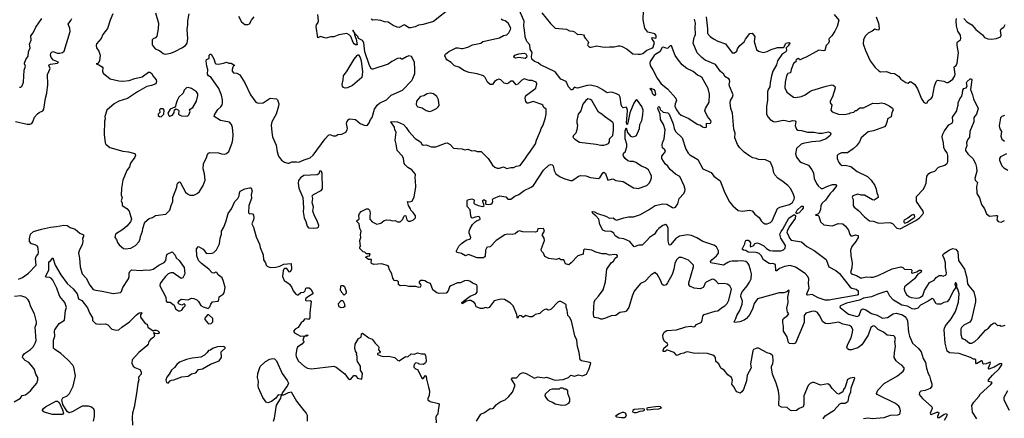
# Model space of a CAD drawing. Extents: x 2056909 to 2160450, y 827444 to 1016825.
# Tile 278 of 501: x 2111069 to 2123433, y 925742 to 930750. Entities that reach past the tile are written whole.
import ezdxf

# ---------------------------------------------------------------- set-up
doc = ezdxf.new("R2010")
doc.units = 0

msp = doc.modelspace()

# ---------------------------------------------------------------- linework, layer by layer
at = {"layer": '0CON10XD'}
for points in [[(2112774, 930835), (2112811, 930705), (2112807, 930635), (2112790, 930545), (2112775, 930523), (2112745, 930510), (2112734, 930496), (2112732, 930435), (2112772, 930385), (2112825, 930364), (2112870, 930325), (2112895, 930318), (2112965, 930331), (2113025, 930354), (2113105, 930396), (2113151, 930425), (2113171, 930455), (2113179, 930515), (2113174, 930625), (2113182, 930685), (2113180, 930735), (2113198, 930825)], [(2116485, 930903), (2116265, 930729), (2116135, 930688), (2116075, 930682), (2116035, 930662), (2115975, 930648), (2115955, 930648), (2115915, 930678), (2115895, 930684), (2115835, 930654), (2115810, 930655), (2115757, 930677), (2115697, 930717), (2115652, 930722), (2115605, 930740), (2115535, 930749), (2115505, 930744), (2115484, 930755)], [(2118920, 927460), (2118865, 927434), (2118785, 927339), (2118759, 927275), (2118717, 927135), (2118684, 927086), (2118665, 927078), (2118605, 927072), (2118555, 927035), (2118495, 927030), (2118425, 926999), (2118385, 926988), (2118365, 926987), (2118335, 927000), (2118285, 927007), (2118278, 927018), (2118273, 927055), (2118283, 927205), (2118299, 927235), (2118338, 927275), (2118396, 927355), (2118424, 927455), (2118442, 927615), (2118496, 927694), (2118526, 927715), (2118548, 927752), (2118576, 927775), (2118576, 927785), (2118567, 927795), (2118540, 927800), (2118475, 927791), (2118435, 927808), (2118385, 927809), (2118305, 927829), (2118254, 927856), (2118163, 927867), (2118147, 927853), (2118146, 927805), (2118076, 927785), (2117995, 927694), (2117965, 927669), (2117922, 927682), (2117902, 927732), (2117865, 927732), (2117845, 927748), (2117805, 927736), (2117715, 927748), (2117664, 927774), (2117646, 927816), (2117625, 927838), (2117618, 927855), (2117621, 927875), (2117661, 927975), (2117656, 928005), (2117629, 928045), (2117657, 928095), (2117645, 928128), (2117585, 928123), (2117572, 928115), (2117565, 928090), (2117545, 928081), (2117385, 928086), (2117345, 928096), (2117325, 928089), (2117289, 928061), (2117255, 928051), (2117195, 928055), (2117159, 928045), (2117051, 927975), (2116975, 927898), (2116945, 927894), (2116935, 927888), (2116918, 927855), (2116914, 927776), (2116894, 927756), (2116815, 927758), (2116705, 927800), (2116665, 927783), (2116615, 927813), (2116562, 927825), (2116552, 927835), (2116552, 927845), (2116582, 927905), (2116615, 927937), (2116675, 927980), (2116729, 927995), (2116733, 928015), (2116714, 928066), (2116714, 928095), (2116724, 928125), (2116756, 928175), (2116789, 928211), (2116812, 928228), (2116845, 928238), (2116851, 928245), (2116849, 928265), (2116835, 928276), (2116790, 928270), (2116755, 928257), (2116742, 928262), (2116734, 928284), (2116725, 928360), (2116690, 928405), (2116687, 928475), (2116692, 928488), (2116745, 928500), (2116768, 928492), (2116774, 928484), (2116771, 928445), (2116778, 928435), (2116825, 928414), (2116885, 928404), (2116902, 928415), (2116883, 928467), (2116882, 928475), (2116893, 928487), (2116907, 928487), (2116922, 928475), (2116918, 928445), (2116923, 928433), (2116955, 928430), (2116985, 928434), (2117000, 928445), (2117011, 928465), (2117008, 928492), (2117017, 928503), (2117100, 928535), (2117174, 928524), (2117200, 928495), (2117235, 928495), (2117288, 928532), (2117335, 928554), (2117405, 928606), (2117493, 928645), (2117522, 928668), (2117645, 928859), (2117715, 928922), (2117735, 928929), (2117755, 928926), (2117766, 928916), (2117779, 928855), (2117801, 928815), (2117855, 928776), (2117915, 928750), (2117985, 928730), (2118005, 928731), (2118040, 928750), (2118087, 928785), (2118117, 928793), (2118178, 928788), (2118235, 928768), (2118335, 928756), (2118353, 928765), (2118393, 928827), (2118405, 928833), (2118426, 928816), (2118454, 928734), (2118515, 928749), (2118555, 928730), (2118645, 928718), (2118775, 928638), (2118815, 928632), (2118835, 928630), (2118943, 928667), (2118974, 928696), (2118990, 928725), (2119003, 928765), (2119003, 928785), (2118992, 928815), (2118963, 928865), (2118929, 928889), (2118875, 928910), (2118805, 928956), (2118775, 928967), (2118733, 928967), (2118706, 928975), (2118673, 929005), (2118653, 929035), (2118648, 929055), (2118655, 929078), (2118670, 929085), (2118692, 929152), (2118694, 929185), (2118672, 929255), (2118670, 929285), (2118673, 929355), (2118685, 929392), (2118703, 929333), (2118738, 929288), (2118765, 929279), (2118798, 929285), (2118815, 929295), (2118851, 929385), (2118858, 929435), (2118880, 929485), (2118893, 929555), (2118896, 929615), (2118880, 929660), (2118825, 929734), (2118815, 929742), (2118805, 929741), (2118780, 929700), (2118731, 929579), (2118705, 929453), (2118695, 929430), (2118690, 929455), (2118700, 929605), (2118696, 929635), (2118685, 929653), (2118645, 929641), (2118629, 929659), (2118620, 929685), (2118607, 929775), (2118595, 929800), (2118565, 929818), (2118515, 929837), (2118485, 929839), (2118445, 929830), (2118385, 929875), (2118325, 929907), (2118235, 929928), (2118193, 929925), (2118075, 929891), (2118055, 929892), (2118035, 929903), (2118005, 929870), (2117995, 929869), (2117961, 929905), (2117931, 929975), (2117864, 930004), (2117792, 930095), (2117607, 930185), (2117578, 930208), (2117535, 930225), (2117500, 930255), (2117494, 930286), (2117506, 930336), (2117478, 930378), (2117474, 930435), (2117436, 930475), (2117416, 930535), (2117414, 930586), (2117402, 930648), (2117398, 930675), (2117403, 930733), (2117330, 930905)], [(2117625, 930836), (2117735, 930701), (2117795, 930642), (2117935, 930630), (2117971, 930611), (2118015, 930606), (2118037, 930597), (2118075, 930566), (2118105, 930567), (2118148, 930558), (2118158, 930548), (2118158, 930535), (2118172, 930512), (2118206, 930475), (2118210, 930465), (2118199, 930435), (2118201, 930425), (2118225, 930406), (2118245, 930403), (2118315, 930420), (2118382, 930408), (2118425, 930403), (2118475, 930411), (2118535, 930409), (2118585, 930423), (2118605, 930422), (2118635, 930413), (2118699, 930379), (2118770, 930320), (2118835, 930316), (2118865, 930317), (2118895, 930326), (2118945, 930367), (2119007, 930393), (2119023, 930407), (2119041, 930465), (2119006, 930515), (2119015, 930527), (2119055, 930520), (2119061, 930525), (2119060, 930550), (2119045, 930572), (2118955, 930594), (2118918, 930645), (2118898, 930748), (2118900, 930865)], [(2111015, 929471), (2111165, 929436), (2111195, 929436), (2111220, 929445), (2111236, 929465), (2111256, 929524), (2111292, 929568), (2111314, 929586), (2111358, 929605), (2111373, 929625), (2111392, 929765), (2111410, 929825), (2111413, 929875), (2111420, 929890), (2111424, 929935), (2111418, 930062), (2111450, 930135), (2111436, 930175), (2111440, 930185), (2111455, 930192), (2111544, 930204), (2111556, 930215), (2111493, 930243), (2111464, 930274), (2111455, 930305), (2111459, 930331), (2111475, 930348), (2111485, 930349), (2111545, 930331), (2111575, 930330), (2111605, 930340), (2111626, 930355), (2111703, 930603), (2111699, 930645), (2111680, 930695), (2111712, 930738), (2111722, 930765)], [(2111065, 929904), (2111085, 929903), (2111100, 929920), (2111119, 929965), (2111127, 930115), (2111144, 930165), (2111129, 930195), (2111131, 930205), (2111148, 930252), (2111175, 930292), (2111180, 930345), (2111200, 930395), (2111194, 930444), (2111213, 930495), (2111211, 930549), (2111240, 930585), (2111274, 930655), (2111348, 930765)], [(2112239, 930825), (2112204, 930746), (2112172, 930638), (2112114, 930565), (2112094, 930515), (2112032, 930445), (2112028, 930425), (2112034, 930395), (2112064, 930355), (2112080, 930305), (2112072, 930235), (2112050, 930200), (2112030, 930195), (2112065, 930183), (2112105, 930159), (2112112, 930145), (2112108, 930105), (2112117, 930077), (2112207, 930007), (2112315, 929980), (2112365, 929978), (2112445, 929988), (2112515, 930013), (2112609, 930031), (2112685, 930089), (2112705, 930092), (2112729, 930075), (2112741, 930045), (2112784, 929994), (2112787, 929973), (2112778, 929945), (2112725, 929923), (2112665, 929909), (2112547, 929843), (2112425, 929761), (2112315, 929728), (2112255, 929694), (2112165, 929614), (2112137, 929535), (2112141, 929505), (2112133, 929475), (2112128, 929308), (2112142, 929205), (2112152, 929185), (2112200, 929145), (2112365, 929099), (2112435, 929091), (2112515, 929069), (2112524, 929045), (2112515, 929022), (2112462, 928948), (2112447, 928903), (2112415, 928855), (2112364, 928735), (2112346, 928634), (2112344, 928545), (2112356, 928515), (2112343, 928475), (2112357, 928445), (2112357, 928417), (2112415, 928379), (2112444, 928345), (2112474, 928245), (2112460, 928210), (2112413, 928157), (2112365, 928115), (2112272, 928055), (2112264, 928015), (2112285, 927988), (2112299, 927949), (2112320, 927920), (2112374, 927874), (2112395, 927870), (2112465, 927880), (2112524, 927915), (2112569, 927965), (2112582, 927995), (2112586, 928025), (2112613, 928095), (2112616, 928125), (2112640, 928205), (2112695, 928251), (2112735, 928265), (2112775, 928288), (2112903, 928307), (2112954, 928355), (2112970, 928415), (2112992, 928465), (2112992, 928515), (2113042, 928645), (2113047, 928685), (2113055, 928702), (2113075, 928712), (2113085, 928708), (2113150, 928585), (2113175, 928561), (2113205, 928546), (2113255, 928546), (2113297, 928565), (2113325, 928593), (2113374, 928665), (2113399, 928735), (2113389, 928815), (2113374, 928875), (2113376, 928945), (2113412, 929005), (2113427, 929055), (2113441, 929075), (2113455, 929083), (2113565, 929078), (2113605, 929064), (2113645, 929061), (2113665, 929067), (2113696, 929095), (2113737, 929205), (2113746, 929245), (2113750, 929305), (2113743, 929395), (2113729, 929435), (2113702, 929462), (2113590, 929485), (2113511, 929535), (2113516, 929555), (2113557, 929623), (2113595, 929656), (2113610, 929680), (2113617, 929705), (2113614, 929745), (2113602, 929802), (2113568, 929885), (2113472, 930022), (2113442, 930045), (2113429, 930065), (2113432, 930125), (2113418, 930165), (2113410, 930235), (2113415, 930248), (2113448, 930262), (2113450, 930305), (2113460, 930315), (2113475, 930317), (2113505, 930260), (2113523, 930205), (2113534, 930194), (2113565, 930191), (2113628, 930202), (2113665, 930216), (2113695, 930203), (2113725, 930202), (2113770, 930175), (2113755, 930170), (2113746, 930154), (2113736, 930125), (2113737, 930105), (2113755, 930083), (2113795, 930080), (2113835, 930058), (2113898, 929958), (2113969, 929805), (2114035, 929712), (2114065, 929700), (2114125, 929704), (2114216, 929766), (2114292, 929755), (2114306, 929745), (2114322, 929695), (2114321, 929665), (2114288, 929565), (2114236, 929465), (2114228, 929425), (2114234, 929335), (2114245, 929278), (2114291, 929175), (2114302, 929088), (2114320, 929035), (2114356, 928985), (2114395, 928961), (2114435, 928948), (2114455, 928949), (2114487, 928963), (2114546, 928966), (2114575, 928958), (2114641, 928989), (2114717, 929013), (2114755, 929047), (2114906, 929255), (2114945, 929299), (2114965, 929307), (2115007, 929293), (2115039, 929291), (2115065, 929309), (2115115, 929311), (2115165, 929336), (2115183, 929365), (2115186, 929384), (2115174, 929445), (2115176, 929464), (2115200, 929495), (2115216, 929504), (2115285, 929496), (2115343, 929445), (2115395, 929426), (2115425, 929420), (2115435, 929424), (2115457, 929453), (2115473, 929495), (2115495, 929522), (2115523, 929627), (2115558, 929675), (2115589, 929701)], [(2113816, 930795), (2113856, 930725), (2113895, 930691), (2113935, 930688), (2113955, 930700), (2113979, 930745), (2114014, 930786)], [(2115589, 929701), (2115675, 929744), (2115735, 929802), (2115876, 929864), (2115992, 929988), (2116007, 930013), (2116029, 930075), (2116032, 930125), (2116026, 930216), (2115988, 930288), (2115955, 930294), (2115927, 930285), (2115875, 930254), (2115864, 930254), (2115845, 930267), (2115815, 930263), (2115744, 930226), (2115695, 930192), (2115505, 930128), (2115485, 930129), (2115460, 930175), (2115401, 930345), (2115389, 930459), (2115375, 930489), (2115340, 930505), (2115323, 930515), (2115315, 930537), (2115277, 930577), (2115275, 930590), (2115270, 930590), (2115255, 930618), (2115254, 930605), (2115270, 930590), (2115275, 930560), (2115296, 930506), (2115305, 930433), (2115285, 930433), (2115271, 930445), (2115257, 930465), (2115228, 930538), (2115205, 930561), (2115175, 930577), (2115075, 930562), (2115015, 930534), (2114976, 930534), (2114915, 930520), (2114845, 930537), (2114812, 930522), (2114790, 930665), (2114795, 930685), (2114818, 930715), (2114822, 930735), (2114811, 930815)], [(2116805, 925707), (2116860, 925795), (2116905, 925813), (2116975, 925867), (2116995, 925861), (2117020, 925870), (2117050, 925910), (2117072, 925928), (2117110, 925955), (2117164, 925976), (2117208, 926012), (2117258, 926072), (2117286, 926145), (2117286, 926165), (2117246, 926235), (2117247, 926245), (2117255, 926250), (2117308, 926252), (2117355, 926302), (2117385, 926318), (2117430, 926305), (2117535, 926247), (2117575, 926264), (2117655, 926252), (2117685, 926258), (2117735, 926243), (2117765, 926228), (2117795, 926222), (2117895, 926228), (2117960, 926255), (2117988, 926282), (2118035, 926270), (2118085, 926287), (2118135, 926276), (2118187, 926295), (2118217, 926355), (2118242, 926435), (2118230, 926445), (2118124, 926464), (2118108, 926478), (2118096, 926567), (2118072, 926645), (2118064, 926725), (2118039, 926779), (2117996, 926965), (2117972, 927012), (2117952, 927035), (2117945, 927100), (2117930, 927135), (2117930, 927170), (2117865, 927208), (2117845, 927210), (2117825, 927202), (2117743, 927115), (2117725, 927103), (2117705, 927100), (2117685, 927112), (2117665, 927110), (2117635, 927092), (2117601, 927059), (2117542, 927048), (2117525, 927028), (2117505, 927018), (2117475, 927018), (2117425, 927034), (2117397, 927013), (2117385, 927012), (2117365, 927028), (2117345, 927033), (2117328, 927015), (2117325, 927000), (2117314, 927014), (2117312, 927045), (2117264, 927155), (2117230, 927190), (2117155, 927234), (2117125, 927240), (2117095, 927236), (2117025, 927216), (2116965, 927136), (2116945, 927127), (2116917, 927133), (2116885, 927123), (2116857, 927123), (2116803, 927143), (2116792, 927175), (2116775, 927198), (2116735, 927223), (2116713, 927223), (2116678, 927212), (2116625, 927180), (2116623, 927195), (2116642, 927215), (2116724, 927276), (2116798, 927305), (2116812, 927325), (2116814, 927404), (2116808, 927418), (2116755, 927440), (2116731, 927461), (2116694, 927474), (2116655, 927469), (2116605, 927444), (2116565, 927446), (2116483, 927405), (2116467, 927393), (2116448, 927342), (2116424, 927316), (2116335, 927312), (2116308, 927318), (2116256, 927356), (2116226, 927436), (2116188, 927448), (2116155, 927470), (2116135, 927473), (2116105, 927473), (2116085, 927458), (2116084, 927445), (2116102, 927425), (2116108, 927405), (2116099, 927391), (2116086, 927384), (2116045, 927396), (2115955, 927398), (2115905, 927412), (2115848, 927408), (2115826, 927425), (2115824, 927455), (2115815, 927467), (2115805, 927473), (2115770, 927470), (2115765, 927490), (2115753, 927503), (2115741, 927555), (2115708, 927615), (2115706, 927645), (2115698, 927658), (2115615, 927681), (2115514, 927674), (2115488, 927685), (2115482, 927695), (2115486, 927736), (2115465, 927738), (2115448, 927738), (2115410, 927765), (2115435, 927780), (2115460, 927785), (2115468, 927808), (2115425, 927810), (2115405, 927830), (2115382, 927832), (2115340, 927875), (2115340, 927895), (2115350, 927905), (2115340, 927975), (2115352, 928015), (2115350, 928045), (2115358, 928095), (2115340, 928125), (2115332, 928185), (2115301, 928215), (2115303, 928225), (2115330, 928250), (2115328, 928288), (2115336, 928315), (2115355, 928341), (2115425, 928372), (2115445, 928372), (2115462, 928355), (2115470, 928325), (2115464, 928275), (2115467, 928245), (2115495, 928210), (2115555, 928182), (2115606, 928194), (2115644, 928226), (2115675, 928234), (2115725, 928232), (2115745, 928223), (2115785, 928228), (2115815, 928210), (2115845, 928210), (2115880, 928245), (2115893, 928277), (2115905, 928290), (2115917, 928287), (2115932, 928235), (2115948, 928218), (2115975, 928218), (2116014, 928236), (2116038, 928262), (2116038, 928285), (2116008, 928328), (2115980, 928355), (2115978, 928375), (2115952, 928415), (2115940, 928465), (2115965, 928462), (2115998, 928472), (2116022, 928525), (2116042, 928645), (2116040, 928730), (2116034, 928765), (2116039, 928805), (2116034, 928815), (2115995, 928865), (2115942, 928895), (2115909, 928925), (2115898, 928945), (2115890, 929005), (2115877, 929035), (2115807, 929107), (2115797, 929187), (2115784, 929236), (2115796, 929335), (2115781, 929365), (2115775, 929398), (2115729, 929465), (2115735, 929473), (2115815, 929467), (2115887, 929435), (2115924, 929394), (2115954, 929345), (2116035, 929256), (2116104, 929215), (2116119, 929185), (2116135, 929173), (2116175, 929178), (2116235, 929154), (2116295, 929151), (2116415, 929198), (2116435, 929201), (2116475, 929184), (2116518, 929135), (2116565, 929133), (2116625, 929126), (2116655, 929113), (2116695, 929123), (2116745, 929104), (2116785, 929107), (2116815, 929094), (2116865, 929093), (2116951, 929005), (2116987, 928957), (2117004, 928924), (2117037, 928897), (2117065, 928884), (2117094, 928884), (2117145, 928900), (2117185, 928882), (2117237, 928893), (2117275, 928893), (2117305, 928909), (2117355, 928920), (2117426, 929014), (2117445, 929050), (2117476, 929085), (2117545, 929192), (2117557, 929235), (2117610, 929355), (2117616, 929385), (2117636, 929415), (2117668, 929505), (2117680, 929565), (2117680, 929625), (2117649, 929649), (2117638, 929675), (2117626, 929686), (2117529, 929719), (2117515, 929722), (2117455, 929701), (2117442, 929702), (2117425, 929722), (2117417, 929765), (2117422, 929785), (2117435, 929802), (2117549, 929891), (2117563, 929945), (2117555, 929966), (2117505, 929985), (2117465, 929988), (2117405, 930005), (2117375, 929990), (2117325, 929939), (2117305, 929931), (2117265, 929976), (2117235, 929976), (2117205, 929952), (2117184, 929944), (2117153, 929953), (2117109, 929995), (2117085, 930001), (2117065, 929996), (2117030, 929975), (2117004, 929936), (2116975, 929936), (2116945, 929964), (2116915, 930024), (2116893, 930045), (2116815, 930071), (2116715, 930085), (2116655, 930107), (2116585, 930153), (2116529, 930169), (2116485, 930211), (2116434, 930244), (2116425, 930258), (2116407, 930295), (2116416, 930315), (2116459, 930351), (2116548, 930395), (2116575, 930398), (2116615, 930387), (2116635, 930388), (2116695, 930406), (2116754, 930436), (2116858, 930455), (2116885, 930478), (2117095, 930523), (2117145, 930553), (2117185, 930558), (2117212, 930585), (2117234, 930625), (2117236, 930645), (2117201, 930705), (2117165, 930735), (2117133, 930745), (2117115, 930758)], [(2121665, 925741), (2121725, 925747), (2121775, 925738), (2121925, 925752), (2122005, 925781), (2122095, 925787), (2122120, 925795), (2122129, 925835), (2122119, 925875), (2122107, 925895), (2122065, 925928), (2121835, 926041), (2121826, 926055), (2121845, 926095), (2121925, 926181), (2122093, 926277), (2122161, 926335), (2122174, 926355), (2122176, 926376), (2122145, 926411), (2122118, 926428), (2122073, 926463), (2122051, 926505), (2122052, 926565), (2122068, 926648), (2122058, 926705), (2122068, 926735), (2122059, 926765), (2122045, 926780), (2121962, 926785), (2121915, 926824), (2121848, 926858), (2121810, 926895), (2121795, 926902), (2121780, 926900), (2121755, 926882), (2121721, 926785), (2121644, 926665), (2121594, 926626), (2121515, 926603), (2121485, 926601), (2121463, 926613), (2121456, 926635), (2121468, 926675), (2121510, 926755), (2121528, 926825), (2121530, 926855), (2121515, 926892), (2121487, 926907), (2121404, 926924), (2121355, 926949), (2121225, 926928), (2121188, 926932), (2121152, 926955), (2121113, 927035), (2121085, 927072), (2121071, 927081), (2121055, 927086), (2121013, 927083), (2120939, 927061), (2120920, 927035), (2120919, 926945), (2120812, 926688), (2120785, 926676), (2120735, 926681), (2120722, 926695), (2120705, 926766), (2120661, 926835), (2120662, 926895), (2120650, 926945), (2120651, 926975), (2120658, 926995), (2120712, 927035), (2120727, 927055), (2120710, 927075), (2120702, 927125), (2120718, 927195), (2120714, 927265), (2120730, 927345), (2120725, 927350), (2120701, 927329), (2120665, 927318), (2120605, 927318), (2120501, 927289), (2120335, 927243), (2120290, 927185), (2120275, 927125), (2120238, 927045), (2120195, 926997), (2120167, 926975), (2120110, 926955), (2120043, 926945), (2120041, 926955), (2120063, 926997), (2120075, 927035), (2120111, 927095), (2120143, 927175), (2120144, 927215), (2120124, 927274), (2120128, 927305), (2120144, 927336), (2120205, 927405), (2120235, 927452), (2120252, 927495), (2120257, 927557), (2120247, 927607), (2120223, 927673), (2120207, 927697), (2120185, 927713), (2120135, 927721), (2120085, 927715), (2120015, 927718), (2119985, 927711), (2119962, 927698), (2119905, 927665), (2119746, 927696), (2119745, 927710), (2119760, 927735), (2119820, 927785), (2119844, 927815), (2119844, 927845), (2119817, 927895), (2119785, 927917), (2119645, 927962), (2119570, 928010), (2119505, 928037), (2119455, 928045), (2119355, 928032), (2119305, 927995), (2119245, 927924), (2119235, 927918), (2119225, 927921), (2119213, 927973), (2119212, 928135), (2119196, 928165), (2119178, 928175), (2119145, 928166), (2119095, 928126), (2119069, 928101), (2119041, 928055), (2118979, 928015), (2118946, 927974), (2118884, 927916), (2118844, 927916), (2118785, 927898), (2118732, 927962), (2118655, 927997), (2118593, 928005), (2118548, 928035), (2118528, 928068), (2118495, 928090), (2118422, 928092), (2118392, 928105), (2118352, 928175), (2118340, 928245), (2118302, 928285), (2118264, 928315), (2118256, 928335), (2118265, 928341), (2118285, 928338), (2118323, 928313), (2118431, 928281), (2118475, 928257), (2118522, 928262), (2118545, 928241), (2118565, 928233), (2118655, 928261), (2118715, 928273), (2118775, 928274), (2118865, 928301), (2118975, 928364), (2119047, 928415), (2119145, 928435), (2119195, 928432), (2119265, 928392), (2119285, 928388), (2119305, 928393), (2119332, 928438), (2119349, 928505), (2119407, 928565), (2119423, 928595), (2119425, 928615), (2119413, 928663), (2119360, 928780), (2119305, 928811), (2119235, 928867), (2119208, 928908), (2119175, 928941), (2119133, 929005), (2119134, 929036), (2119179, 929095), (2119169, 929115), (2119142, 929142), (2119136, 929175), (2119140, 929205), (2119160, 929255), (2119175, 929365), (2119153, 929435), (2119117, 929497), (2119112, 929565), (2119080, 929635), (2119085, 929652), (2119095, 929659), (2119106, 929646), (2119111, 929621), (2119150, 929590), (2119208, 929578), (2119224, 929565), (2119275, 929441), (2119287, 929385), (2119303, 929345), (2119387, 929265), (2119435, 929125), (2119465, 929075), (2119485, 929054), (2119586, 928995), (2119645, 928878), (2119750, 928830), (2119785, 928786), (2119865, 928725), (2119915, 928595), (2119978, 928465), (2120022, 928412), (2120092, 928352), (2120144, 928344), (2120235, 928356), (2120265, 928347), (2120300, 928305), (2120353, 928265), (2120379, 928225), (2120402, 928202), (2120426, 928186), (2120454, 928184), (2120495, 928201), (2120516, 928225), (2120583, 928377), (2120614, 928396), (2120735, 928429), (2120773, 928455), (2120795, 928495), (2120796, 928516), (2120787, 928555), (2120752, 928625), (2120715, 928668), (2120655, 928715), (2120587, 928757), (2120552, 928802), (2120540, 928825), (2120525, 928888), (2120495, 928958), (2120435, 928991), (2120344, 928994), (2120315, 929008), (2120274, 929014), (2120237, 929037), (2120166, 929085), (2120106, 929146), (2120083, 929183), (2120050, 929265), (2120052, 929325), (2120036, 929375), (2120019, 929575), (2119998, 929635), (2119990, 929705), (2119994, 929735), (2120021, 929775), (2120027, 929805), (2119980, 929915), (2119978, 929935), (2119987, 929975), (2119983, 929993), (2119974, 930005), (2119924, 930035), (2119912, 930065), (2119868, 930098), (2119805, 930188), (2119675, 930243), (2119634, 930274), (2119574, 930335), (2119526, 930455), (2119538, 930525), (2119547, 930543), (2119556, 930565), (2119550, 930655), (2119557, 930705), (2119544, 930755)], [(2119689, 930785), (2119707, 930635), (2119706, 930575), (2119739, 930539), (2119781, 930511), (2119835, 930481), (2119930, 930445), (2120015, 930334), (2120045, 930332), (2120072, 930355), (2120083, 930385), (2120111, 930425), (2120166, 930474), (2120183, 930507), (2120238, 930575), (2120265, 930582), (2120299, 930539), (2120291, 930475), (2120322, 930375), (2120346, 930356), (2120405, 930340), (2120455, 930351), (2120505, 930375), (2120585, 930400), (2120655, 930399), (2120670, 930410), (2120683, 930445), (2120694, 930455), (2120725, 930464), (2120735, 930463), (2120739, 930455), (2120720, 930420), (2120692, 930395), (2120696, 930365), (2120689, 930345), (2120638, 930312), (2120585, 930235), (2120570, 930185), (2120526, 930105), (2120509, 930045), (2120491, 929955), (2120490, 929905), (2120468, 929872), (2120460, 929845), (2120458, 929735), (2120448, 929665), (2120446, 929565), (2120466, 929525), (2120494, 929495), (2120535, 929469), (2120555, 929466), (2120655, 929487), (2120685, 929485), (2120735, 929471), (2120775, 929484), (2120805, 929481), (2120816, 929465), (2120807, 929415), (2120824, 929375), (2120842, 929362), (2120888, 929358), (2120961, 929339), (2121045, 929335), (2121105, 929326), (2121145, 929324), (2121225, 929343), (2121250, 929330), (2121256, 929315), (2121246, 929295), (2121196, 929255), (2121116, 929224), (2121015, 929215), (2120905, 929196), (2120882, 929185), (2120825, 929130), (2120811, 929065), (2120822, 929022), (2120867, 928967), (2120884, 928955), (2120975, 928922), (2121017, 928865), (2121036, 928825), (2121044, 928755), (2121073, 928693), (2121095, 928664), (2121135, 928629), (2121155, 928629), (2121205, 928655), (2121275, 928680), (2121315, 928681), (2121331, 928665), (2121277, 928595), (2121244, 928566), (2121188, 928482), (2121144, 928445), (2121127, 928415), (2121123, 928365), (2121108, 928322), (2121092, 928308), (2121065, 928300), (2121063, 928293), (2121095, 928290), (2121105, 928280), (2121125, 928212), (2121165, 928173), (2121275, 928160), (2121345, 928191), (2121404, 928184), (2121437, 928155), (2121476, 928106), (2121492, 928052), (2121505, 928036), (2121525, 928034), (2121565, 928046), (2121598, 928038), (2121598, 928015), (2121570, 927965), (2121520, 927900), (2121503, 927853)], [(2121295, 930815), (2121353, 930745), (2121334, 930665), (2121305, 930605), (2121265, 930547), (2121232, 930515), (2121228, 930505), (2121234, 930475), (2121223, 930455), (2121194, 930426), (2121177, 930365), (2121165, 930359), (2121105, 930369), (2121067, 930347), (2120945, 930278), (2120912, 930268), (2120870, 930245), (2120860, 930245), (2120858, 930258), (2120845, 930262), (2120818, 930245), (2120813, 930233), (2120820, 930225), (2120785, 930200), (2120756, 930124), (2120747, 930083), (2120715, 930074), (2120696, 930045), (2120680, 929965), (2120676, 929895), (2120700, 929840), (2120785, 929777), (2120805, 929774), (2120885, 929786), (2120932, 929805), (2120990, 929850), (2121015, 929862), (2121195, 929914), (2121265, 929930), (2121285, 929926), (2121305, 929910), (2121310, 929890), (2121277, 929783), (2121246, 929725), (2121246, 929706), (2121266, 929675), (2121254, 929614), (2121272, 929592), (2121352, 929562), (2121425, 929561), (2121485, 929570), (2121495, 929580), (2121545, 929590), (2121562, 929608), (2121575, 929610), (2121617, 929643), (2121665, 929642), (2121780, 929700), (2121845, 929698), (2121885, 929706), (2121929, 929699), (2121985, 929669), (2122027, 929637), (2122037, 929615), (2122021, 929585), (2122010, 929530), (2121966, 929504), (2121962, 929475), (2121943, 929427), (2121927, 929405), (2121788, 929352), (2121725, 929342), (2121635, 929267), (2121613, 929217), (2121575, 929165), (2121534, 929126), (2121465, 929078), (2121387, 929077), (2121345, 929057), (2121333, 929045), (2121332, 929005), (2121354, 928955), (2121371, 928935), (2121395, 928920), (2121435, 928921), (2121507, 928907), (2121585, 928841), (2121715, 928782), (2121762, 928735), (2121808, 928668), (2121825, 928622), (2121833, 928573), (2121846, 928545), (2121847, 928515), (2121799, 928481), (2121778, 928485), (2121675, 928547), (2121635, 928546), (2121595, 928559), (2121532, 928535), (2121522, 928515), (2121533, 928493), (2121536, 928415), (2121546, 928395), (2121602, 928352), (2121675, 928274), (2121741, 928221), (2121785, 928219), (2121855, 928194), (2121995, 928202), (2122030, 928190), (2122085, 928129), (2122125, 928124), (2122321, 928229), (2122368, 928262), (2122408, 928305), (2122416, 928325), (2122415, 928345), (2122330, 928465), (2122330, 928530), (2122412, 928615), (2122432, 928645), (2122451, 928695), (2122461, 928785), (2122485, 928819), (2122505, 928832), (2122562, 928848), (2122605, 928898), (2122687, 928923), (2122715, 928946), (2122725, 928965), (2122725, 929045), (2122715, 929076), (2122685, 929115), (2122674, 929144), (2122671, 929205), (2122654, 929275), (2122658, 929305), (2122681, 929355), (2122735, 929429), (2122780, 929455), (2122786, 929476), (2122783, 929527), (2122836, 929605), (2122839, 929635), (2122852, 929675), (2122853, 929707), (2122874, 929755), (2122899, 929791), (2122909, 929825), (2122911, 929865), (2122925, 929884), (2122954, 929896), (2122961, 929905), (2122966, 929915), (2122958, 929955), (2122967, 929975), (2123002, 930008), (2123019, 930009), (2123026, 929995), (2123006, 929875), (2123035, 929805), (2123046, 929755), (2123103, 929635), (2123084, 929565), (2123050, 929520), (2123051, 929465), (2123001, 929345), (2122996, 929275), (2122969, 929241), (2122958, 929205), (2122962, 929165), (2122947, 929125), (2122947, 929107), (2122973, 929063), (2122997, 929045), (2123038, 929005), (2123069, 928945), (2123083, 928895), (2123088, 928845), (2123062, 928755), (2123067, 928735), (2123096, 928705), (2123084, 928655), (2123086, 928565), (2123122, 928512), (2123148, 928428), (2123184, 928375), (2123209, 928309), (2123245, 928283), (2123325, 928292), (2123339, 928289), (2123346, 928285), (2123339, 928235), (2123355, 928215), (2123392, 928208), (2123435, 928229)], [(2121822, 930785), (2121852, 930705), (2121860, 930645), (2121856, 930624), (2121845, 930620), (2121805, 930633), (2121775, 930608), (2121721, 930579), (2121686, 930544), (2121664, 930496), (2121662, 930445), (2121691, 930361), (2121747, 930235), (2121809, 930149), (2121855, 930106), (2121876, 930096), (2121955, 930100), (2122005, 930079), (2122055, 930075), (2122105, 930039), (2122135, 930002), (2122195, 929960), (2122225, 929953), (2122250, 929975), (2122265, 929971), (2122307, 929937), (2122343, 929883), (2122394, 929754), (2122419, 929719), (2122445, 929700), (2122462, 929705), (2122478, 929735), (2122515, 929758), (2122531, 929779), (2122554, 929915), (2122577, 929975), (2122595, 929990), (2122645, 929980), (2122675, 929976), (2122705, 929961), (2122729, 929961), (2122785, 930003), (2122811, 930045), (2122814, 930065), (2122802, 930155), (2122806, 930164), (2122827, 930175), (2122841, 930205), (2122856, 930334), (2122839, 930425), (2122842, 930458), (2122846, 930474), (2122882, 930498), (2122887, 930515), (2122881, 930555), (2122849, 930605), (2122834, 930675), (2122828, 930735), (2122834, 930765)], [(2122924, 930764), (2122964, 930724), (2123024, 930684), (2123075, 930629), (2123159, 930559), (2123185, 930526), (2123225, 930510), (2123273, 930507), (2123335, 930514), (2123385, 930534), (2123392, 930555), (2123384, 930615), (2123394, 930636), (2123425, 930658), (2123445, 930690)], [(2119665, 929397), (2119695, 929400), (2119695, 929448), (2119736, 929444), (2119745, 929448), (2119751, 929465), (2119746, 929485), (2119704, 929535), (2119674, 929605), (2119680, 929635), (2119728, 929715), (2119730, 929815), (2119714, 929885), (2119639, 930019), (2119618, 930038), (2119579, 930055), (2119525, 930100), (2119446, 930136), (2119389, 930185), (2119340, 930240), (2119300, 930300), (2119253, 930423), (2119235, 930420), (2119207, 930393), (2119195, 930389), (2119155, 930403), (2119135, 930399), (2119106, 930345), (2119055, 930318), (2119038, 930302), (2118986, 930225), (2118980, 930205), (2118987, 930175), (2119021, 930119), (2119074, 930015), (2119125, 929944), (2119205, 929880), (2119306, 929765), (2119316, 929735), (2119298, 929692), (2119295, 929665), (2119315, 929618), (2119345, 929576), (2119375, 929552), (2119470, 929510), (2119575, 929439), (2119618, 929425), (2119642, 929402), (2119665, 929397)], [(2115155, 929888), (2115135, 929898), (2115124, 929914), (2115120, 929935), (2115133, 929995), (2115137, 930045), (2115182, 930108), (2115268, 930255), (2115305, 930301), (2115315, 930309), (2115325, 930307), (2115345, 930275), (2115357, 930235), (2115375, 930095), (2115365, 930025), (2115247, 929925), (2115185, 929894), (2115155, 929888)], [(2117415, 930263), (2117335, 930274), (2117295, 930267), (2117278, 930275), (2117273, 930285), (2117288, 930305), (2117335, 930323), (2117405, 930331), (2117425, 930320), (2117437, 930295), (2117433, 930275), (2117415, 930263)], [(2113175, 929538), (2113192, 929555), (2113210, 929595), (2113202, 929615), (2113208, 929625), (2113245, 929649), (2113291, 929725), (2113306, 929796), (2113305, 929818), (2113289, 929845), (2113225, 929886), (2113185, 929897), (2113165, 929893), (2113133, 929865), (2113124, 929826), (2113068, 929775), (2113046, 929735), (2113028, 929685), (2113027, 929663), (2113018, 929652), (2112960, 929625), (2112928, 929575), (2112942, 929545), (2112955, 929538), (2112988, 929552), (2113007, 929583), (2113012, 929618), (2113035, 929632), (2113062, 929615), (2113068, 929605), (2113062, 929565), (2113074, 929554), (2113102, 929542), (2113175, 929538)], [(2119045, 929794), (2119020, 929815), (2119007, 929857), (2118987, 929885), (2118995, 929891), (2119030, 929875), (2119045, 929856), (2119053, 929815), (2119045, 929794)], [(2116217, 929597), (2116245, 929603), (2116304, 929635), (2116325, 929654), (2116335, 929672), (2116328, 929745), (2116305, 929784), (2116265, 929819), (2116225, 929826), (2116185, 929820), (2116145, 929794), (2116108, 929785), (2116095, 929776), (2116052, 929725), (2116047, 929685), (2116055, 929668), (2116070, 929655), (2116121, 929641), (2116175, 929608), (2116217, 929597)], [(2118365, 929172), (2118397, 929173), (2118405, 929174), (2118435, 929180), (2118461, 929195), (2118474, 929215), (2118477, 929255), (2118516, 929294), (2118525, 929365), (2118525, 929440), (2118515, 929458), (2118485, 929484), (2118413, 929533), (2118380, 929565), (2118335, 929589), (2118255, 929734), (2118235, 929749), (2118205, 929755), (2118177, 929735), (2118142, 929688), (2118114, 929606), (2118083, 929565), (2118063, 929485), (2118064, 929454), (2118073, 929425), (2118066, 929365), (2118051, 929325), (2118023, 929295), (2118014, 929275), (2118038, 929248), (2118100, 929210), (2118308, 929185), (2118365, 929172)], [(2112845, 929530), (2112880, 929565), (2112882, 929615), (2112872, 929632), (2112838, 929632), (2112823, 929617), (2112828, 929585), (2112810, 929565), (2112810, 929545), (2112823, 929533), (2112845, 929530)], [(2123435, 929548), (2123403, 929535), (2123384, 929515), (2123366, 929416), (2123375, 929378), (2123396, 929346), (2123388, 929285), (2123401, 929251), (2123433, 929223)], [(2123461, 929065), (2123384, 929025), (2123372, 929005), (2123371, 928985), (2123400, 928915), (2123425, 928888), (2123478, 928858)], [(2114755, 928129), (2114805, 928134), (2114820, 928145), (2114825, 928165), (2114805, 928225), (2114770, 928285), (2114750, 928345), (2114760, 928395), (2114743, 928455), (2114749, 928505), (2114740, 928535), (2114759, 928555), (2114855, 928602), (2114873, 928625), (2114868, 928825), (2114855, 928848), (2114834, 928846), (2114825, 928814), (2114805, 928800), (2114635, 928793), (2114595, 928762), (2114572, 928728), (2114568, 928695), (2114575, 928635), (2114624, 928515), (2114633, 928385), (2114630, 928335), (2114642, 928262), (2114661, 928215), (2114678, 928155), (2114695, 928136), (2114755, 928129)], [(2111055, 927489), (2111105, 927510), (2111178, 927565), (2111276, 927665), (2111266, 927745), (2111278, 927775), (2111301, 927805), (2111306, 927824), (2111302, 927875), (2111292, 927905), (2111265, 927923), (2111216, 927935), (2111194, 927965), (2111191, 927995), (2111203, 928057), (2111243, 928087), (2111342, 928118), (2111455, 928145), (2111530, 928150), (2111625, 928167), (2111664, 928164), (2111705, 928141), (2111765, 928119), (2111825, 928067), (2111869, 928045), (2111872, 928028), (2111856, 928005), (2111862, 927965), (2111854, 927925), (2111814, 927845), (2111806, 927815), (2111819, 927755), (2111829, 927645), (2111852, 927555), (2111902, 927502), (2111949, 927415), (2111992, 927362), (2112025, 927350), (2112105, 927339), (2112245, 927309), (2112335, 927324), (2112346, 927334), (2112363, 927385), (2112434, 927495), (2112442, 927525), (2112443, 927565), (2112452, 927588), (2112475, 927608), (2112595, 927598), (2112645, 927606), (2112695, 927604), (2112744, 927616), (2112815, 927667), (2112885, 927699), (2112904, 927725), (2112912, 927785), (2112922, 927805), (2112985, 927832), (2112989, 927829), (2113020, 927790), (2113035, 927757), (2113073, 927725), (2113134, 927635), (2113144, 927555), (2113117, 927505), (2113095, 927500), (2112995, 927569), (2112965, 927570), (2112935, 927558), (2112900, 927525), (2112853, 927465), (2112834, 927435), (2112831, 927405), (2112904, 927265), (2112908, 927215), (2112925, 927202), (2112960, 927200), (2113010, 927165), (2113025, 927117), (2113065, 927093), (2113085, 927091), (2113105, 927099), (2113125, 927135), (2113147, 927155), (2113147, 927167), (2113135, 927179), (2113105, 927164), (2113062, 927182), (2113060, 927195), (2113077, 927223), (2113095, 927238), (2113185, 927231), (2113225, 927250), (2113257, 927247), (2113295, 927230), (2113315, 927210), (2113345, 927160), (2113373, 927143), (2113435, 927122), (2113458, 927142), (2113470, 927175), (2113492, 927205), (2113560, 927215), (2113570, 927235), (2113575, 927270), (2113625, 927303), (2113635, 927318), (2113648, 927385), (2113630, 927460), (2113611, 927505), (2113563, 927545), (2113545, 927573), (2113534, 927576), (2113505, 927566), (2113485, 927571), (2113444, 927614), (2113354, 927685), (2113314, 927725), (2113292, 927785), (2113288, 927872), (2113315, 927900), (2113372, 927865), (2113415, 927814), (2113485, 927816), (2113505, 927826), (2113541, 927859), (2113579, 927935), (2113587, 928005), (2113602, 928055), (2113604, 928095), (2113631, 928145), (2113661, 928225), (2113685, 928315), (2113728, 928375), (2113772, 928465), (2113809, 928505), (2113824, 928535), (2113828, 928575), (2113839, 928595), (2113895, 928626), (2113955, 928639), (2113976, 928636), (2113989, 928595), (2113976, 928554), (2113979, 928505), (2113948, 928415), (2113944, 928324), (2113955, 928312), (2113975, 928317), (2113992, 928312), (2114006, 928295), (2114011, 928265), (2114006, 928235), (2113984, 928185), (2114007, 928145), (2114040, 928020), (2114081, 927931), (2114089, 927889), (2114127, 927797), (2114132, 927735), (2114155, 927695), (2114164, 927665), (2114175, 927654), (2114215, 927637), (2114285, 927641), (2114335, 927655), (2114385, 927677), (2114480, 927685), (2114483, 927617), (2114465, 927580), (2114455, 927582), (2114422, 927622), (2114395, 927624), (2114384, 927615), (2114376, 927595), (2114370, 927525), (2114391, 927475), (2114403, 927463), (2114436, 927446), (2114456, 927426), (2114487, 927387), (2114504, 927345), (2114535, 927302), (2114552, 927292), (2114565, 927292), (2114598, 927322), (2114635, 927328), (2114652, 927345), (2114662, 927375), (2114675, 927382), (2114705, 927382), (2114731, 927361), (2114750, 927315), (2114748, 927305), (2114695, 927273), (2114664, 927246), (2114660, 927235), (2114660, 927225), (2114668, 927218), (2114715, 927222), (2114730, 927215), (2114713, 927065), (2114712, 927005), (2114697, 926983), (2114665, 926992), (2114645, 926988), (2114625, 926958), (2114608, 926948), (2114565, 926882), (2114527, 926863), (2114508, 926835), (2114518, 926815), (2114595, 926773), (2114652, 926778), (2114665, 926788), (2114690, 926785), (2114675, 926772), (2114645, 926770), (2114635, 926760), (2114623, 926725), (2114642, 926705), (2114614, 926675), (2114558, 926635), (2114549, 926615), (2114538, 926545), (2114540, 926520), (2114568, 926465), (2114645, 926394), (2114685, 926372), (2114735, 926364), (2115015, 926398), (2115045, 926385), (2115152, 926302), (2115195, 926241), (2115215, 926228), (2115228, 926232), (2115265, 926280), (2115285, 926280), (2115310, 926245), (2115365, 926233), (2115373, 926303), (2115350, 926345), (2115349, 926399), (2115313, 926455)], [(2120824, 928314), (2120814, 928324), (2120831, 928355), (2120885, 928406), (2120906, 928406), (2120907, 928385), (2120895, 928365), (2120855, 928325), (2120835, 928314), (2120824, 928314)], [(2121184, 927226), (2121095, 927254), (2121018, 927298), (2120965, 927289), (2120955, 927292), (2120954, 927305), (2120983, 927377), (2120975, 927435), (2120976, 927495), (2120966, 927525), (2120933, 927563), (2120810, 927640), (2120745, 927661), (2120671, 927649), (2120610, 927625), (2120575, 927594), (2120565, 927593), (2120558, 927675), (2120526, 927686), (2120495, 927681), (2120480, 927685), (2120407, 927735), (2120379, 927789), (2120353, 927813), (2120316, 927826), (2120218, 927828), (2120185, 927849), (2120158, 927855), (2120142, 927865), (2120176, 927934), (2120179, 927961), (2120185, 927975), (2120200, 927980), (2120215, 927980), (2120230, 927970), (2120246, 927945), (2120241, 927905), (2120247, 927897), (2120287, 927913), (2120294, 927936), (2120325, 927946), (2120355, 927938), (2120415, 927908), (2120447, 927875), (2120490, 927850), (2120525, 927845), (2120625, 927846), (2120661, 927859), (2120680, 927880), (2120684, 927915), (2120625, 928005), (2120615, 928055), (2120629, 928091), (2120651, 928119), (2120725, 928258), (2120795, 928304), (2120812, 928292), (2120806, 928254), (2120733, 928147), (2120704, 928095), (2120703, 928075), (2120719, 928049), (2120734, 928005), (2120755, 927981), (2120885, 927958), (2120952, 927902), (2121045, 927850), (2121195, 927736), (2121228, 927645), (2121315, 927600), (2121365, 927563), (2121495, 927390), (2121517, 927377), (2121573, 927363), (2121597, 927345), (2121598, 927295), (2121583, 927287), (2121275, 927234), (2121235, 927226), (2121184, 927226)], [(2122185, 928195), (2122215, 928208), (2122301, 928265), (2122309, 928275), (2122306, 928295), (2122295, 928301), (2122270, 928295), (2122222, 928258), (2122175, 928233), (2122169, 928225), (2122169, 928205), (2122185, 928195)], [(2121503, 927853), (2121504, 927785), (2121522, 927695), (2121516, 927634), (2121500, 927575), (2121515, 927557), (2121575, 927538), (2121625, 927505), (2121645, 927505), (2121705, 927521), (2121756, 927514), (2121785, 927516), (2121850, 927535), (2122025, 927620), (2122135, 927643), (2122160, 927635), (2122180, 927615), (2122265, 927610), (2122270, 927605), (2122268, 927568), (2122274, 927564), (2122335, 927582), (2122365, 927602), (2122385, 927604), (2122393, 927595), (2122386, 927574), (2122348, 927552), (2122306, 927495), (2122180, 927395), (2122176, 927365), (2122182, 927335), (2122205, 927298), (2122235, 927272), (2122265, 927260), (2122335, 927252), (2122364, 927255), (2122382, 927265), (2122409, 927285), (2122431, 927349), (2122495, 927447), (2122552, 927478), (2122578, 927512), (2122615, 927538), (2122645, 927537), (2122665, 927528), (2122702, 927545), (2122705, 927570), (2122694, 927635), (2122695, 927694), (2122679, 927755), (2122661, 927785), (2122662, 927795), (2122677, 927813), (2122743, 927857), (2122785, 927874), (2122825, 927865), (2122851, 927835), (2122859, 927725), (2122931, 927615), (2122962, 927505), (2122970, 927430), (2122985, 927405), (2123049, 927329), (2123070, 927245), (2123071, 927205), (2123022, 926985), (2122999, 926951), (2122925, 926914), (2122895, 926884), (2122888, 926865), (2122888, 926795), (2122901, 926751), (2122915, 926739), (2122945, 926728), (2122995, 926684), (2123025, 926686), (2123062, 926708), (2123110, 926750), (2123195, 926851), (2123235, 926876), (2123267, 926915), (2123295, 926936), (2123315, 926941), (2123345, 926908), (2123375, 926910), (2123395, 926901), (2123418, 926902), (2123445, 926911)], [(2111995, 925705), (2112009, 925765), (2112008, 925835), (2112002, 925855), (2111973, 925883), (2111935, 925893), (2111855, 925893), (2111727, 925823), (2111688, 925812), (2111665, 925826), (2111611, 925915), (2111599, 925975), (2111611, 925999), (2111664, 926026), (2111693, 926055), (2111741, 926145), (2111772, 926275), (2111749, 926385), (2111735, 926411), (2111675, 926476), (2111586, 926555), (2111505, 926609), (2111494, 926625), (2111494, 926725), (2111510, 926775), (2111506, 926835), (2111511, 926855), (2111563, 926935), (2111631, 926975), (2111644, 927095), (2111657, 927135), (2111635, 927195), (2111573, 927273), (2111565, 927295), (2111537, 927377), (2111485, 927478), (2111465, 927501), (2111445, 927513), (2111397, 927517), (2111392, 927522), (2111436, 927605), (2111434, 927706), (2111458, 927722), (2111485, 927758), (2111516, 927665), (2111585, 927545), (2111665, 927435), (2111739, 927369), (2111789, 927305), (2111809, 927245), (2111850, 927220), (2111921, 927131), (2111947, 927065), (2111984, 927005), (2111985, 926972), (2112022, 926935), (2112035, 926930), (2112086, 926926), (2112145, 926930), (2112175, 926915), (2112225, 926862), (2112285, 926848), (2112315, 926852), (2112351, 926889), (2112447, 926955), (2112535, 927042), (2112568, 927065), (2112595, 927072), (2112602, 927065), (2112588, 927042), (2112585, 927013), (2112645, 926935), (2112670, 926925), (2112680, 926885), (2112745, 926840), (2112762, 926848), (2112785, 926848), (2112805, 926840), (2112819, 926825), (2112819, 926811), (2112804, 926804), (2112768, 926808), (2112750, 926820), (2112762, 926785), (2112755, 926762), (2112710, 926730), (2112690, 926705), (2112683, 926675), (2112667, 926653), (2112565, 926569), (2112481, 926475), (2112476, 926435), (2112493, 926395), (2112515, 926380), (2112578, 926355), (2112596, 926326), (2112596, 926295), (2112561, 926259), (2112560, 926245), (2112565, 926225), (2112552, 926178), (2112538, 926055), (2112508, 925882), (2112487, 925807), (2112483, 925755), (2112487, 925655)], [(2121159, 925735), (2121185, 925772), (2121295, 925845), (2121366, 925924), (2121385, 925931), (2121436, 925934), (2121471, 925959), (2121486, 926025), (2121506, 926075), (2121509, 926125), (2121557, 926245), (2121546, 926256), (2121495, 926248), (2121465, 926228), (2121433, 926135), (2121413, 926105), (2121407, 926075), (2121355, 926047), (2121335, 926052), (2121273, 926115), (2121244, 926155), (2121215, 926176), (2121125, 926158), (2121045, 926190), (2121025, 926191), (2120995, 926181), (2120969, 926155), (2120916, 926025), (2120916, 925915), (2120907, 925885), (2120855, 925863), (2120822, 925838), (2120764, 925834), (2120749, 925839), (2120705, 925877), (2120635, 925880), (2120607, 925897), (2120602, 925905), (2120607, 926015), (2120597, 926087), (2120568, 926185), (2120521, 926295), (2120509, 926375), (2120509, 926395), (2120524, 926425), (2120529, 926469), (2120526, 926525), (2120495, 926553), (2120456, 926566), (2120345, 926624), (2120325, 926623), (2120285, 926607), (2120275, 926588), (2120246, 926425), (2120252, 926375), (2120205, 926282), (2120196, 926214), (2120158, 926105), (2120135, 926073), (2120115, 926058), (2120074, 926074), (2120060, 926090), (2120037, 926137), (2120011, 926171), (2120018, 926222), (2120007, 926255), (2119960, 926290), (2119917, 926345), (2119875, 926373), (2119849, 926425), (2119811, 926455), (2119808, 926505), (2119793, 926523), (2119772, 926535), (2119705, 926556), (2119595, 926561), (2119545, 926554), (2119454, 926576), (2119435, 926574), (2119410, 926560), (2119365, 926551), (2119325, 926532), (2119315, 926534), (2119287, 926567), (2119205, 926600), (2119192, 926598), (2119175, 926580), (2119151, 926581), (2119148, 926595), (2119159, 926625), (2119207, 926665), (2119202, 926682), (2119166, 926705), (2119149, 926745), (2119144, 926786), (2119162, 926825), (2119195, 926846), (2119315, 926853), (2119435, 926891), (2119495, 926899), (2119525, 926891), (2119545, 926895), (2119569, 926921), (2119629, 926951), (2119639, 926975), (2119646, 927025), (2119663, 927045), (2119801, 927089), (2119835, 927092), (2119880, 927130), (2119925, 927157), (2119953, 927185), (2119973, 927225), (2120007, 927365), (2119986, 927406), (2119953, 927427), (2119915, 927437), (2119845, 927432), (2119809, 927469), (2119785, 927484), (2119765, 927488), (2119688, 927452), (2119674, 927435), (2119669, 927415), (2119650, 927385), (2119615, 927367), (2119539, 927379), (2119485, 927402), (2119473, 927425), (2119473, 927445), (2119529, 927645), (2119529, 927665), (2119467, 927727), (2119384, 927764), (2119345, 927761), (2119318, 927735), (2119296, 927685), (2119284, 927616), (2119260, 927550), (2119205, 927444), (2119185, 927420), (2119158, 927412), (2119135, 927424), (2119115, 927478), (2119077, 927545), (2119045, 927572), (2118995, 927540), (2118920, 927460)], [(2115145, 927290), (2115110, 927325), (2115110, 927335), (2115098, 927348), (2115103, 927405), (2115115, 927412), (2115132, 927412), (2115148, 927398), (2115168, 927335), (2115167, 927313), (2115145, 927290)], [(2123086, 925735), (2123035, 925818), (2123026, 925904), (2123050, 925945), (2123114, 926016), (2123131, 926045), (2123264, 926165), (2123278, 926188), (2123267, 926197), (2123232, 926205), (2123234, 926225), (2123285, 926285), (2123368, 926365), (2123400, 926415), (2123400, 926430), (2123375, 926426), (2123305, 926384), (2123238, 926358), (2123232, 926362), (2123234, 926374), (2123258, 926435), (2123257, 926447), (2123205, 926427), (2123173, 926423), (2123161, 926431), (2123158, 926458), (2123145, 926466), (2123085, 926428), (2123075, 926440), (2123074, 926475), (2123066, 926486), (2123045, 926484), (2123007, 926507), (2122865, 926554), (2122744, 926564), (2122715, 926585), (2122692, 926685), (2122677, 926855), (2122680, 926875), (2122695, 926905), (2122765, 926993), (2122821, 927085), (2122858, 927202), (2122864, 927306), (2122850, 927365), (2122837, 927387), (2122836, 927426), (2122825, 927444), (2122815, 927444), (2122811, 927429), (2122824, 927385), (2122795, 927346), (2122743, 927245), (2122715, 927206), (2122674, 927196), (2122635, 927174), (2122594, 927174), (2122575, 927180), (2122545, 927239), (2122525, 927246), (2122477, 927213), (2122382, 927165), (2122345, 927125), (2122305, 927112), (2122275, 927117), (2122215, 927149), (2122144, 927164), (2122041, 927225), (2121995, 927275), (2121964, 927336), (2121945, 927335), (2121845, 927303), (2121765, 927267), (2121665, 927253), (2121615, 927227), (2121453, 927187), (2121376, 927155), (2121367, 927145), (2121372, 927135), (2121475, 927050), (2121585, 927021), (2121611, 927035), (2121637, 927103), (2121655, 927118), (2121695, 927105), (2121765, 927058), (2121835, 927039), (2121905, 927001), (2121965, 927007), (2122035, 927055), (2122075, 927062), (2122155, 927041), (2122185, 927021), (2122206, 926995), (2122217, 926965), (2122230, 926825), (2122243, 926773), (2122278, 926685), (2122357, 926617), (2122388, 926578), (2122414, 926495), (2122442, 926442), (2122457, 926373), (2122478, 926305), (2122495, 926275), (2122504, 926224), (2122523, 926175), (2122521, 926145), (2122502, 926118), (2122437, 926093), (2122385, 926083), (2122367, 926065), (2122365, 926039), (2122405, 925989), (2122522, 925885), (2122527, 925863), (2122502, 925805), (2122505, 925792), (2122515, 925791), (2122585, 925818), (2122605, 925818), (2122612, 925805), (2122593, 925765), (2122595, 925750), (2122615, 925754), (2122659, 925781), (2122678, 925795), (2122705, 925802), (2122712, 925795), (2122712, 925775), (2122676, 925715)], [(2111001, 925949), (2111080, 925995), (2111102, 926028), (2111142, 926038), (2111203, 926087), (2111236, 926124), (2111283, 926185), (2111298, 926225), (2111296, 926255), (2111274, 926295), (2111257, 926357), (2111236, 926386), (2111185, 926441), (2111140, 926470), (2111106, 926505), (2111109, 926525), (2111128, 926555), (2111205, 926608), (2111243, 926645), (2111264, 926685), (2111275, 926720), (2111263, 926885), (2111281, 926935), (2111281, 926955), (2111255, 927055), (2111211, 927141), (2111188, 927208), (2111175, 927230), (2111145, 927259), (2111085, 927281), (2111005, 927271)], [(2115105, 927131), (2115082, 927142), (2115075, 927152), (2115074, 927186), (2115105, 927220), (2115125, 927220), (2115145, 927190), (2115152, 927148), (2115135, 927133), (2115105, 927131)], [(2113445, 926928), (2113475, 926932), (2113496, 926954), (2113493, 926995), (2113445, 927040), (2113428, 927042), (2113395, 927000), (2113392, 926985), (2113435, 926932), (2113445, 926928)], [(2115313, 926455), (2115306, 926475), (2115308, 926518), (2115298, 926545), (2115302, 926562), (2115287, 926585), (2115279, 926625), (2115281, 926675), (2115322, 926745), (2115355, 926760), (2115363, 926805), (2115375, 926810), (2115452, 926752), (2115495, 926737), (2115532, 926685), (2115576, 926646), (2115580, 926635), (2115573, 926603), (2115597, 926575), (2115592, 926565), (2115560, 926555), (2115562, 926545), (2115606, 926526), (2115635, 926519), (2115705, 926522), (2115775, 926507), (2115785, 926503), (2115815, 926471), (2115834, 926466), (2115915, 926519), (2115945, 926516), (2115985, 926550), (2116025, 926549), (2116065, 926563), (2116115, 926552), (2116155, 926552), (2116170, 926515), (2116173, 926457), (2116165, 926440), (2116145, 926420), (2116135, 926418), (2116085, 926420), (2116075, 926430), (2116043, 926437), (2116022, 926418), (2116018, 926395), (2116020, 926385), (2116040, 926365), (2116063, 926353), (2116125, 926240), (2116136, 926244), (2116165, 926280), (2116175, 926270), (2116176, 926235), (2116201, 926131), (2116217, 926085), (2116210, 926025), (2116194, 925996), (2116193, 925975), (2116225, 925954), (2116327, 925927), (2116337, 925915), (2116323, 925843), (2116321, 925795), (2116303, 925777), (2116293, 925757), (2116297, 925685)], [(2112935, 926184), (2112958, 926212), (2112975, 926222), (2113005, 926226), (2113105, 926262), (2113185, 926272), (2113225, 926301), (2113279, 926315), (2113315, 926353), (2113365, 926363), (2113465, 926420), (2113575, 926464), (2113605, 926505), (2113599, 926575), (2113651, 926625), (2113648, 926635), (2113626, 926646), (2113551, 926639), (2113492, 926618), (2113465, 926600), (2113440, 926595), (2113425, 926570), (2113388, 926535), (2113342, 926508), (2113235, 926496), (2113165, 926481), (2113075, 926446), (2113042, 926418), (2113015, 926379), (2112976, 926345), (2112945, 926298), (2112915, 926258), (2112904, 926225), (2112912, 926192), (2112935, 926184)], [(2114255, 925705), (2114268, 925745), (2114292, 925905), (2114344, 925985), (2114357, 926027), (2114352, 926032), (2114315, 926035), (2114284, 925996), (2114233, 925955), (2114186, 925936), (2114165, 925944), (2114124, 926005), (2114067, 926125), (2114062, 926155), (2114066, 926204), (2114056, 926255), (2114060, 926305), (2114089, 926391), (2114154, 926455), (2114209, 926485), (2114245, 926494), (2114268, 926488), (2114295, 926464), (2114365, 926305), (2114429, 926215), (2114444, 926185), (2114433, 926155), (2114369, 926065), (2114358, 926035), (2114385, 926036), (2114445, 926067), (2114476, 926075), (2114545, 925956), (2114635, 925838), (2114668, 925805), (2114677, 925783), (2114681, 925705)], [(2117875, 925908), (2117925, 925912), (2117966, 925934), (2117978, 925955), (2117978, 925985), (2117950, 926055), (2117950, 926085), (2117928, 926108), (2117905, 926110), (2117895, 926120), (2117855, 926120), (2117845, 926110), (2117755, 926110), (2117725, 926098), (2117667, 926045), (2117664, 926025), (2117675, 926003), (2117697, 925975), (2117725, 925957), (2117760, 925945), (2117795, 925923), (2117875, 925908)], [(2123472, 926088), (2123428, 926005), (2123426, 925975), (2123494, 925844)], [(2111480, 925790), (2111375, 925820), (2111356, 925835), (2111356, 925845), (2111369, 925865), (2111395, 925884), (2111525, 925956), (2111545, 925959), (2111565, 925941), (2111605, 925850), (2111618, 925805), (2111605, 925791), (2111480, 925790)], [(2118955, 925848), (2119025, 925855), (2119095, 925860), (2119128, 925875), (2119116, 925885), (2119085, 925889), (2118958, 925875), (2118941, 925865), (2118942, 925855), (2118955, 925848)], [(2118625, 925753), (2118665, 925754), (2118682, 925765), (2118688, 925785), (2118677, 925807), (2118655, 925816), (2118635, 925816), (2118595, 925799), (2118563, 925777), (2118550, 925775), (2118565, 925762), (2118625, 925753)], [(2118783, 925813), (2118815, 925813), (2118860, 925830), (2118896, 925835), (2118913, 925845), (2118916, 925855), (2118895, 925862), (2118785, 925852), (2118769, 925842), (2118766, 925825), (2118783, 925813)]]:
    msp.add_lwpolyline(points, dxfattribs=at)

doc.saveas('drawing.dxf')
